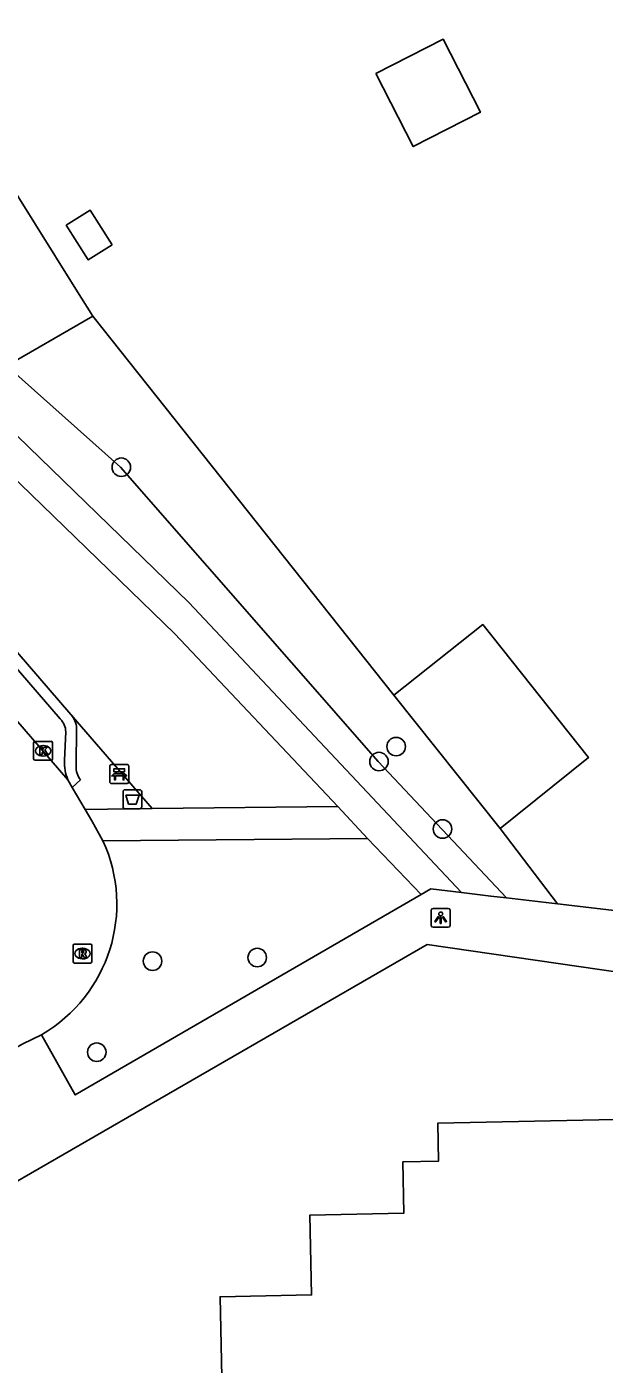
# Model space of a CAD drawing. Extents: x 157321 to 158827, y 386650 to 388532.
# Drawn here: x 158006.2 to 158036.7, y 388091.8 to 388162.4 of the extents above; entities that cross this region are included whole.
import ezdxf

# ---------------------------------------------------------------- set-up
doc = ezdxf.new("R2010")
doc.units = 0
for name, color, linetype in [('IMGEO_Afvalbak', 7, 'Continuous'), ('IMGEO_Bank', 7, 'Continuous'), ('IMGEO_Boom', 7, 'Continuous'), ('IMGEO_Groenvoorziening', 7, 'Continuous'), ('IMGEO_Kolk', 7, 'Continuous'), ('IMGEO_Lichtpunt', 7, 'Continuous'), ('IMGEO_Pand', 7, 'Continuous'), ('IMGEO_Rijbaan_lokaal_open', 7, 'Continuous'), ('IMGEO_Rioolput', 7, 'Continuous'), ('IMGEO_Verkeerseiland_open', 7, 'Continuous'), ('IMGEO_Voetpad_halfverhard', 7, 'Continuous'), ('IMGEO_Voetpad_open', 7, 'Continuous')]:
    doc.layers.add(name, color=color, linetype=linetype)

msp = doc.modelspace()

# ---------------------------------------------------------------- linework, layer by layer
at = {"layer": 'IMGEO_Afvalbak'}
for p, q in [((158011.29, 388121.214), (158011.29, 388122.014)), ((158011.29, 388122.014), (158011.29, 388121.214)), ((158011.39, 388122.114), (158012.18, 388122.114)), ((158012.18, 388122.114), (158011.39, 388122.114)), ((158012.28, 388122.014), (158012.28, 388121.214)), ((158012.28, 388121.214), (158012.28, 388122.014)), ((158012.18, 388121.114), (158011.39, 388121.114)), ((158011.39, 388121.114), (158012.18, 388121.114))]:
    msp.add_line(p, q, dxfattribs=at)
msp.add_lwpolyline([(158011.433, 388121.828), (158012.137, 388121.828), (158011.988, 388121.358), (158011.582, 388121.358), (158011.433, 388121.828)], dxfattribs=at)
for centre, start, end in [((158011.39, 388122.014), 90, 180), ((158011.39, 388122.014), 90, 180), ((158012.18, 388122.014), 0, 90), ((158012.18, 388122.014), 360, 90), ((158011.39, 388121.214), 180, 270), ((158011.39, 388121.214), 180, 270), ((158012.18, 388121.214), 270, 0), ((158012.18, 388121.214), 270, 0)]:
    msp.add_arc(centre, 0.1, start, end, dxfattribs=at)
at = {"layer": 'IMGEO_Bank'}
for p, q in [((158010.592, 388122.526), (158010.592, 388123.367)), ((158010.592, 388123.367), (158010.592, 388122.526)), ((158010.667, 388123.451), (158011.508, 388123.451)), ((158011.508, 388123.451), (158010.667, 388123.451)), ((158010.901, 388122.957), (158010.901, 388123.063)), ((158010.945, 388123.063), (158010.945, 388122.957)), ((158011.233, 388123.069), (158010.951, 388123.069)), ((158011.239, 388122.957), (158011.239, 388123.063)), ((158011.283, 388123.063), (158011.283, 388122.957)), ((158011.592, 388123.376), (158011.592, 388122.535)), ((158011.592, 388122.535), (158011.592, 388123.376)), ((158011.517, 388122.451), (158010.676, 388122.451)), ((158010.676, 388122.451), (158011.517, 388122.451)), ((158011.289, 388122.849), (158010.896, 388122.849)), ((158010.951, 388122.951), (158011.233, 388122.951))]:
    msp.add_line(p, q, dxfattribs=at)
for points in [[(158010.895, 388123.069), (158010.809, 388123.069), (158010.809, 388123.23), (158011.372, 388123.23), (158011.372, 388123.069), (158011.289, 388123.069)], [(158010.839, 388122.849), (158010.697, 388122.849), (158010.809, 388122.951), (158010.895, 388122.951)], [(158010.889, 388122.842), (158010.889, 388122.635), (158010.846, 388122.635), (158010.846, 388122.842)], [(158011.289, 388122.951), (158011.372, 388122.951), (158011.484, 388122.849), (158011.345, 388122.849)], [(158011.339, 388122.842), (158011.339, 388122.635), (158011.295, 388122.635), (158011.295, 388122.842)]]:
    msp.add_lwpolyline(points, dxfattribs=at)
for centre, radius, start, end in [((158010.67, 388123.373), 0.0779, 92.4484, 184.28452), ((158010.67, 388123.373), 0.0779, 92.4484, 184.28452), ((158010.894, 388123.062), 0.00671, 2.89567, 87.10433), ((158010.951, 388123.062), 0.00671, 92.89567, 177.10433), ((158011.233, 388123.062), 0.00671, 2.89567, 87.10433), ((158011.29, 388123.062), 0.00671, 92.89567, 177.10433), ((158011.514, 388123.373), 0.0779, 2.4484, 94.28452), ((158011.514, 388123.373), 0.0779, 2.4484, 94.28452), ((158010.67, 388122.529), 0.0779, 182.4484, 274.28452), ((158010.67, 388122.529), 0.0779, 182.4484, 274.28452), ((158010.839, 388122.842), 0.00671, 2.89567, 87.10433), ((158010.896, 388122.842), 0.00671, 92.89567, 177.10433), ((158010.894, 388122.958), 0.00671, 272.89567, 357.10433), ((158010.951, 388122.958), 0.00671, 182.89567, 267.10433), ((158011.233, 388122.958), 0.00671, 272.89567, 357.10433), ((158011.29, 388122.958), 0.00671, 182.89567, 267.10433), ((158011.288, 388122.842), 0.00671, 2.89567, 87.10433), ((158011.345, 388122.842), 0.00671, 92.89567, 177.10433), ((158011.514, 388122.529), 0.0779, 272.4484, 4.28452), ((158011.514, 388122.529), 0.0779, 272.4484, 4.28452)]:
    msp.add_arc(centre, radius, start, end, dxfattribs=at)
at = {"layer": 'IMGEO_Boom'}
for centre in [(158011.196, 388139.162), (158025.721, 388124.399), (158024.813, 388123.609), (158028.171, 388120.044), (158012.848, 388113.061), (158018.38, 388113.252), (158009.901, 388108.25)]:
    msp.add_circle(centre, 0.489, dxfattribs=at)
at = {"layer": 'IMGEO_Groenvoorziening'}
for points in [[(158009.69, 388147.15), (158008.798, 388148.577), (158000.253, 388162.237)], [(158031.559, 388116.405), (158024.773, 388123.609), (158011.156, 388139.162), (158005.141, 388144.517), (158009.69, 388147.15)], [(158009.69, 388147.15), (158025.604, 388127.108)], [(158031.225, 388120.078), (158034.246, 388116.091)]]:
    msp.add_lwpolyline(points, dxfattribs=at)
at = {"layer": 'IMGEO_Kolk'}
for p, q in [((158006.566, 388123.751), (158006.566, 388124.603)), ((158006.641, 388124.677), (158007.493, 388124.677)), ((158007.054, 388124.457), (158007.079, 388124.457)), ((158007.567, 388124.603), (158007.567, 388123.751)), ((158007.077, 388123.897), (158007.052, 388123.897)), ((158007.493, 388123.677), (158006.641, 388123.677))]:
    msp.add_line(p, q, dxfattribs=at)
for points in [[(158006.566, 388123.751), (158006.566, 388124.603)], [(158006.641, 388124.677), (158007.493, 388124.677)], [(158007.567, 388124.603), (158007.567, 388123.751)], [(158006.887, 388124.377), (158007.01, 388124.377), (158007.01, 388124.226), (158007.14, 388124.377), (158007.304, 388124.377), (158007.158, 388124.226), (158007.311, 388123.977), (158007.159, 388123.977), (158007.074, 388124.141), (158007.01, 388124.074), (158007.01, 388123.977), (158006.887, 388123.977), (158006.887, 388124.377)], [(158007.493, 388123.677), (158006.641, 388123.677)]]:
    msp.add_lwpolyline(points, dxfattribs=at)
for centre, start, end in [((158006.643, 388124.601), 91.55205, 178.44795), ((158006.643, 388124.601), 91.55205, 178.44795), ((158007.491, 388124.601), 1.55205, 88.44795), ((158007.491, 388124.601), 1.55205, 88.44795), ((158006.643, 388123.753), 181.55205, 268.44795), ((158006.643, 388123.753), 181.55205, 268.44795), ((158007.491, 388123.753), 271.55205, 358.44795), ((158007.491, 388123.753), 271.55205, 358.44795)]:
    msp.add_arc(centre, 0.0765, start, end, dxfattribs=at)
for centre, major_axis, ratio, start_param, end_param in [((158007.053, 388124.177), (-0.387, 0.002), 0.722429, 4.712389, 7.853982), ((158007.078, 388124.177), (-0.39, 0.002), 0.717154, 1.570796, 4.712389)]:
    msp.add_ellipse(centre, major_axis=major_axis, ratio=ratio, start_param=start_param, end_param=end_param, dxfattribs=at)
at = {"layer": 'IMGEO_Lichtpunt'}
for p, q in [((158027.576, 388115.757), (158027.576, 388114.95)), ((158027.576, 388115.757), (158027.576, 388114.95)), ((158028.478, 388115.852), (158027.67, 388115.852)), ((158028.478, 388115.852), (158027.67, 388115.852)), ((158028.572, 388114.95), (158028.572, 388115.757)), ((158028.572, 388114.95), (158028.572, 388115.757)), ((158027.67, 388114.856), (158028.478, 388114.856)), ((158027.67, 388114.856), (158028.478, 388114.856))]:
    msp.add_line(p, q, dxfattribs=at)
for points in [[(158027.95, 388115.421), (158027.989, 388115.393), (158027.801, 388115.131), (158027.763, 388115.158), (158027.95, 388115.421)], [(158028.052, 388115.373), (158028.099, 388115.373), (158028.099, 388115.051), (158028.052, 388115.051), (158028.052, 388115.373)], [(158028.162, 388115.393), (158028.2, 388115.42), (158028.387, 388115.158), (158028.348, 388115.13), (158028.162, 388115.393)]]:
    msp.add_lwpolyline(points, dxfattribs=at)
msp.add_circle((158028.075, 388115.555), 0.0994, dxfattribs=at)
for centre, start, end in [((158027.67, 388115.757), 90, 180), ((158027.67, 388115.757), 90, 180), ((158028.478, 388115.757), 0, 90), ((158028.478, 388115.757), 0, 90), ((158027.67, 388114.95), 180, 270), ((158027.67, 388114.95), 180, 270), ((158028.478, 388114.95), 270, 0), ((158028.478, 388114.95), 270, 360)]:
    msp.add_arc(centre, 0.0946, start, end, dxfattribs=at)
at = {"layer": 'IMGEO_Pand'}
for points in [[(158024.652, 388159.96), (158026.623, 388156.104), (158030.177, 388157.921), (158028.206, 388161.777), (158024.652, 388159.96)], [(158010.711, 388150.911), (158009.547, 388152.747), (158008.288, 388151.949), (158009.453, 388150.113), (158010.711, 388150.911)], [(158025.604, 388127.108), (158030.299, 388130.845), (158035.885, 388123.815), (158031.225, 388120.078)], [(158025.604, 388127.108), (158031.225, 388120.078)], [(158016.504, 388091.07), (158016.414, 388095.325), (158021.251, 388095.427), (158021.162, 388099.64), (158026.13, 388099.746), (158026.073, 388102.453), (158027.963, 388102.493), (158027.921, 388104.492), (158038.142, 388104.716)]]:
    msp.add_lwpolyline(points, dxfattribs=at)
at = {"layer": 'IMGEO_Rijbaan_lokaal_open'}
for points in [[(157977.373, 388158.52), (158000, 388132.334), (158008.379, 388122.637)], [(158008.379, 388122.637), (158008.604, 388122.245)], [(158008.604, 388122.245), (158009.291, 388121.078)], [(158009.291, 388121.078), (158009.642, 388120.481), (158010.23, 388119.422)], [(158006.986, 388109.176), (158006.003, 388108.691), (158005.135, 388108.204), (158004.74, 388107.977)]]:
    msp.add_lwpolyline(points, dxfattribs=at)
msp.add_arc((158002.971, 388116.084), 7.99, 300.16874, 24.6945, dxfattribs=at)
at = {"layer": 'IMGEO_Rioolput'}
for p, q in [((158008.647, 388113.036), (158008.647, 388113.888)), ((158008.722, 388113.962), (158009.574, 388113.962)), ((158009.648, 388113.888), (158009.648, 388113.036)), ((158009.158, 388113.182), (158009.133, 388113.182)), ((158009.135, 388113.742), (158009.16, 388113.742)), ((158009.574, 388112.962), (158008.722, 388112.962))]:
    msp.add_line(p, q, dxfattribs=at)
for points in [[(158008.647, 388113.036), (158008.647, 388113.888)], [(158008.722, 388113.962), (158009.574, 388113.962)], [(158009.648, 388113.888), (158009.648, 388113.036)], [(158009.236, 388113.66), (158008.984, 388113.662), (158008.984, 388113.262)], [(158008.984, 388113.262), (158009.108, 388113.262), (158009.108, 388113.424), (158009.119, 388113.424)], [(158009.162, 388113.581), (158009.108, 388113.581), (158009.108, 388113.5)], [(158009.108, 388113.5), (158009.16, 388113.5)], [(158009.166, 388113.395), (158009.237, 388113.262), (158009.377, 388113.262), (158009.312, 388113.388)], [(158009.574, 388112.962), (158008.722, 388112.962)]]:
    msp.add_lwpolyline(points, dxfattribs=at)
for centre, radius, start, end in [((158008.724, 388113.886), 0.0765, 91.55205, 178.44795), ((158008.724, 388113.886), 0.0765, 91.55205, 178.44795), ((158009.572, 388113.886), 0.0765, 1.55205, 88.44795), ((158009.572, 388113.886), 0.0765, 1.55205, 88.44795), ((158009.118, 388113.371), 0.0533, 26.02933, 88.69889), ((158009.144, 388113.689), 0.19, 274.7715, 282.96867), ((158009.168, 388113.485), 0.0964, 77.00612, 93.18647), ((158009.182, 388113.542), 0.0378, 276.66336, 79.67722), ((158009.235, 388113.55), 0.109, 350.36119, 89.41601), ((158009.233, 388113.55), 0.112, 277.58423, 350.98172), ((158009.217, 388113.335), 0.108, 29.51342, 73.79051), ((158008.724, 388113.038), 0.0765, 181.55205, 268.44795), ((158008.724, 388113.038), 0.0765, 181.55205, 268.44795), ((158009.572, 388113.038), 0.0765, 271.55205, 358.44795), ((158009.572, 388113.038), 0.0765, 271.55205, 358.44795)]:
    msp.add_arc(centre, radius, start, end, dxfattribs=at)
for centre, major_axis, ratio, start_param, end_param in [((158009.134, 388113.462), (-0.387, 0.002), 0.722429, 4.712389, 7.853982), ((158009.159, 388113.462), (-0.39, 0.002), 0.717154, 1.570796, 4.712389)]:
    msp.add_ellipse(centre, major_axis=major_axis, ratio=ratio, start_param=start_param, end_param=end_param, dxfattribs=at)
at = {"layer": 'IMGEO_Verkeerseiland_open'}
msp.add_lwpolyline([(158012.832, 388121.121), (158008.535, 388126.096)], dxfattribs=at)
at = {"layer": 'IMGEO_Voetpad_halfverhard'}
for points in [[(157973.274, 388171.817), (157973.095, 388171.678), (157982.539, 388161.164), (158000, 388143.945), (158014.024, 388130.364), (158022.636, 388121.24)], [(158003.26, 388143.172), (158014.762, 388132.016), (158029.175, 388116.684)], [(158009.291, 388121.078), (158012.832, 388121.121)], [(158012.832, 388121.121), (158022.636, 388121.24)], [(158022.636, 388121.24), (158024.205, 388119.545)], [(158024.205, 388119.545), (158010.23, 388119.422)], [(158024.205, 388119.545), (158027.038, 388116.579)]]:
    msp.add_lwpolyline(points, dxfattribs=at)
at = {"layer": 'IMGEO_Voetpad_open'}
for points in [[(157980.441, 388157.686), (158000, 388135.074), (158007.966, 388125.865)], [(158008.535, 388126.096), (158000, 388135.978), (157980.925, 388158.065)], [(158008.263, 388125.171), (158008.204, 388123.675)], [(158008.837, 388125.373), (158008.809, 388123.375)], [(158009.049, 388122.637), (158008.604, 388122.245)], [(158027.038, 388116.579), (158027.547, 388116.874), (158029.175, 388116.684)], [(158029.175, 388116.684), (158030.719, 388116.503), (158031.559, 388116.405)], [(158006.986, 388109.176), (158008.762, 388105.994), (158027.038, 388116.579)], [(158034.246, 388116.091), (158031.559, 388116.405)], [(158042.81, 388115.089), (158034.246, 388116.091)], [(158042.302, 388111.771), (158027.358, 388113.94), (158000, 388098.156), (157959.585, 388074.838)]]:
    msp.add_lwpolyline(points, dxfattribs=at)
for centre, radius, start, end in [((158007.268, 388125.156), 0.995, 0.87094, 45.46645), ((158007.548, 388125.259), 1.294, 5.04713, 40.29385), ((158010.347, 388123.502), 2.15, 175.39672, 203.74269), ((158009.925, 388123.33), 1.117, 177.68559, 218.3438)]:
    msp.add_arc(centre, radius, start, end, dxfattribs=at)

doc.saveas('drawing.dxf')
